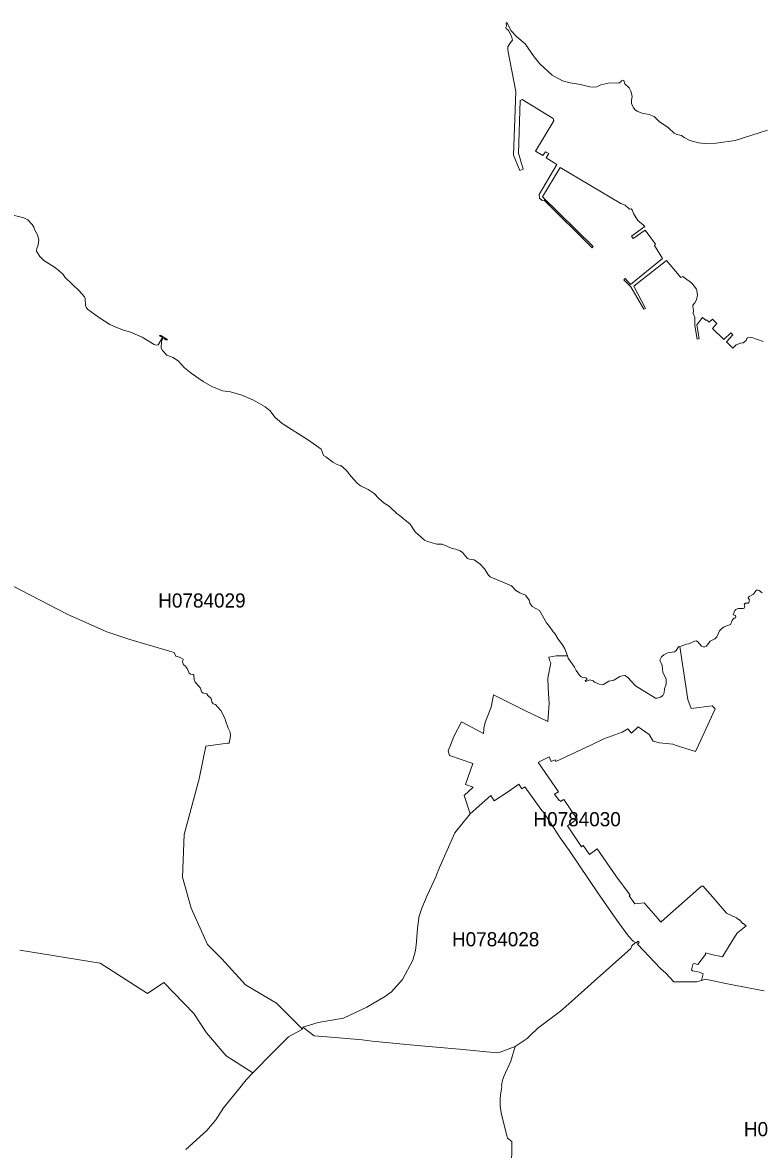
# Model space of a CAD drawing. Extents: x 369010 to 739155, y 6377141 to 6616555.
# Drawn here: x 533199 to 538405, y 6584791 to 6592750 of the extents above; entities that cross this region are included whole.
import ezdxf
from ezdxf.enums import TextEntityAlignment as Align

# ---------------------------------------------------------------- set-up
doc = ezdxf.new("R2010")
doc.units = 0
doc.header["$LTSCALE"] = 40
doc.layers.add('1', color=7, linetype='Continuous', lineweight=13)
doc.layers.add('2', color=7, linetype='Continuous')

msp = doc.modelspace()

# ---------------------------------------------------------------- linework, layer by layer
at = {"layer": '1'}
for points in [[(538462.8, 6591990.66), (538233.24, 6591917.01), (538099.19, 6591898.15), (538016.43, 6591896.33), (537975.72, 6591900.96), (537914.48, 6591916.02), (537872.45, 6591938.03), (537853.74, 6591951.27), (537822.13, 6591959.55), (537803.43, 6591968.32), (537762.05, 6592006.39), (537696.18, 6592052.23), (537662.42, 6592085.33), (537626.51, 6592100.72), (537573.54, 6592110.99), (537541.93, 6592123.23), (537529.69, 6592131.67), (537514.63, 6592148.06), (537502.54, 6592177.19), (537501.05, 6592200.36), (537506.85, 6592230.15), (537497.41, 6592265.57), (537484.5, 6592289.07), (537453.22, 6592316.21), (537446.77, 6592341.7), (537438, 6592344.01), (537429.06, 6592338.88), (537428.4, 6592332.76), (537411.02, 6592322.66), (537349.12, 6592323.66), (537283.75, 6592309.09), (537255.45, 6592296.52), (537230.95, 6592293.04), (537207.62, 6592295.52), (537141.08, 6592312.4), (537068.26, 6592323.99), (537014.64, 6592337.89), (536941.65, 6592378.61), (536853.6, 6592458.21), (536813.88, 6592508.53), (536749, 6592599.88), (536690.25, 6592650.03), (536652.18, 6592691.57), (536620.24, 6592750), (536615.44, 6592746.19), (536617.92, 6592725.17), (536614.12, 6592715.41), (536615.44, 6592706.8), (536631.5, 6592693.89), (536653.18, 6592652.85), (536659.63, 6592625.04), (536641.26, 6592602.86), (536628.68, 6592578.86), (536627.69, 6592554.37), (536683.96, 6592263.75), (536667.24, 6591814.07), (536712.92, 6591706.16), (536735.6, 6591715.43), (536702, 6591826.81)], [(536702, 6591826.81), (536713.92, 6592198.54), (536728.15, 6592207.31), (536946.78, 6592072.75), (536953.07, 6592055.87), (536823.65, 6591841.38), (536873.96, 6591810.43), (536893.65, 6591837.57), (536916.66, 6591824.66), (536899.45, 6591793.88), (536973.76, 6591746.88), (536850.13, 6591535.2), (536852.44, 6591510.37), (536870.65, 6591493.16), (536883.72, 6591495.64), (537224.5, 6591160), (537230.62, 6591168.77), (536871.81, 6591519.97), (536996.93, 6591725.53), (537425.09, 6591471.97), (537455.54, 6591460.72), (537488.14, 6591432.92), (537498.41, 6591433.25), (537506.85, 6591426.46), (537515.45, 6591401.3), (537545.24, 6591352.98), (537585.79, 6591320.04), (537595.23, 6591308.95), (537500.72, 6591240.93), (537512.31, 6591225.87), (537598.04, 6591283.63), (537670.03, 6591185.16), (537664.9, 6591174.56), (537721.34, 6591082.87), (537495.26, 6590899.5), (537455.87, 6590941.37), (537448.09, 6590933.26), (537496.75, 6590883.28), (537587.78, 6590724.56), (537600.69, 6590730.68), (537516.78, 6590887.41), (537749.48, 6591070.3), (537850.76, 6590948.98), (537863.34, 6590957.09), (537872.45, 6590949.81), (537926.73, 6590909.43), (537959.67, 6590868.05), (537963.47, 6590857.13), (537966.78, 6590824.19), (537960.82, 6590791.26), (537949.24, 6590769.41), (537935.67, 6590754.51), (537934.51, 6590743.59), (537938.65, 6590716.45), (537936.16, 6590695.59), (537948.91, 6590666.8), (537947.91, 6590611.19), (537966.29, 6590513.71), (537980.19, 6590517.51), (537963.8, 6590614.66), (538003.36, 6590667.29), (538028.02, 6590646.77), (538032.32, 6590650.74), (538051.02, 6590634.36), (538073.53, 6590655.05), (538105.31, 6590624.43), (538073.2, 6590588.18), (538154.79, 6590510.56), (538202.96, 6590558.23), (538217.85, 6590543.5), (538171.68, 6590495.5), (538216.53, 6590450.32), (538241.68, 6590472.83), (538272.63, 6590486.56), (538289.18, 6590488.22), (538311.86, 6590503.94), (538315.66, 6590517.68), (538321.79, 6590522.81), (538350.75, 6590524.46), (538430.86, 6590497.98)], [(534180.22, 6590497.16), (534190.81, 6590516.85), (534196.27, 6590519.33), (534212.32, 6590509.9), (534222.59, 6590509.57), (534219.28, 6590514.7), (534176.91, 6590539.36), (534167.14, 6590539.86), (534170.12, 6590533.9), (534187.17, 6590524.79), (534157.21, 6590474.48), (534145.63, 6590472), (534129.57, 6590476.3), (534043.34, 6590528.1), (533962.25, 6590563.52), (533905.65, 6590579.25), (533852.68, 6590599.93), (533815.28, 6590617.97), (533735.67, 6590668.29), (533657.55, 6590725.55), (533647.96, 6590739.29), (533644.48, 6590750.38), (533641.83, 6590801.68), (533637.86, 6590812.28), (533599.79, 6590854.81), (533500.82, 6590949.64), (533485.6, 6590970), (533455.81, 6590998.47), (533424.19, 6591022.96), (533349.72, 6591069.97), (533321.09, 6591097.6), (533298.74, 6591136.5), (533299.07, 6591153.05), (533310, 6591179.36), (533314.8, 6591215.44), (533305.69, 6591249.87), (533285.17, 6591282.8), (533279.38, 6591305.31), (533267.79, 6591324.68), (533235.35, 6591356.12), (533209.2, 6591370.19), (533091.7, 6591400.15)], [(536058.85, 6586584.81), (536120.42, 6586721.02), (536124.06, 6586729.62), (536143.92, 6586783.08), (536252.16, 6587028.03), (536362.39, 6587161.09), (536319.52, 6587290.68), (536383.07, 6587348.77), (536328.62, 6587367.97), (536380.92, 6587516.26), (536216.41, 6587574.52), (536204.99, 6587605.97), (536221.54, 6587647.51), (536245.04, 6587706.76), (536299.83, 6587812.35), (536455.23, 6587727.94), (536457.22, 6587757.4), (536458.38, 6587769.82), (536470.63, 6587814.17), (536509.02, 6587915.46), (536522.93, 6587986.79), (536525.74, 6588002.18), (536747.51, 6587891.96), (536911.36, 6587812.52), (536920.14, 6587941.44), (536913.18, 6588050.84), (536909.87, 6588119.53), (536930.73, 6588227.43), (536923.11, 6588247.46), (536917.32, 6588269.14), (536968.3, 6588278.57), (537048.07, 6588277.09), (537029.2, 6588327.56), (537014.64, 6588355.86), (536983.69, 6588395.25), (536959.19, 6588434.48), (536947.44, 6588445.73), (536922.95, 6588485.62), (536901.6, 6588510.11), (536851.12, 6588597), (536799.98, 6588625.8), (536783.59, 6588648.31), (536778.13, 6588669.66), (536752.15, 6588705.24), (536711.93, 6588721.3), (536684.62, 6588738.34), (536652.68, 6588770.78), (536503.4, 6588836.49), (536490.16, 6588847.74), (536463.34, 6588892.93), (536431.73, 6588924.54), (536390.52, 6588955.82), (536357.59, 6588959.46), (536343.02, 6588965.91), (536307.77, 6589006.3), (536291.72, 6589017.88), (536259.44, 6589030.13), (536233.62, 6589035.26), (536164.11, 6589065.55), (536127.21, 6589067.04), (536060.67, 6589085.24), (536039.98, 6589094.67), (535973.78, 6589153.43), (535937.04, 6589208.21), (535859.92, 6589271.6), (535845.02, 6589279.21), (535788.25, 6589334.82), (535754.66, 6589356.34), (535716.92, 6589387.78), (535682.99, 6589424.19), (535640.46, 6589452), (535587.5, 6589478.98), (535563, 6589497.18), (535520.3, 6589543.85), (535485.55, 6589588.21), (535448.8, 6589621.47), (535426.46, 6589625.61), (535390.71, 6589645.31), (535342.88, 6589682.71), (535326.5, 6589692.48), (535309.12, 6589736.33), (535219.91, 6589800.38), (535032.56, 6589917.56), (534981.09, 6589963.41), (534949.31, 6590008.26), (534913.9, 6590036.56), (534830.98, 6590084.06), (534747.23, 6590118.48), (534667.46, 6590140.99), (534612.35, 6590148.94), (534536.71, 6590179.55), (534474.98, 6590215.47), (534390.08, 6590273.06), (534344.23, 6590310.3), (534300.21, 6590357.97), (534262.14, 6590383.95), (534218.78, 6590400.83), (534187, 6590434.26), (534179.22, 6590451.15), (534180.22, 6590497.16)], [(533180.41, 6586199.84), (533748.09, 6586107), (534081.25, 6585892.34), (534197.1, 6585969.63), (534410.27, 6585752.32), (534497.82, 6585614.46), (534638.33, 6585453.42), (534826.84, 6585332.11), (534968.35, 6585475.93), (535078.74, 6585585.66), (535176.05, 6585641.76), (534994.17, 6585824.15), (534774.21, 6585953.91), (534607.88, 6586137.28), (534505.76, 6586237.74), (534390.57, 6586494.28), (534329.34, 6586714.07), (534341.58, 6587015.61), (534447.84, 6587409.51), (534494.84, 6587638.9), (534647.43, 6587659.92), (534658.52, 6587661.41), (534669.45, 6587711.89), (534666.8, 6587737.21), (534652.56, 6587767), (534636.51, 6587813.18), (534629.39, 6587836.51), (534599.6, 6587890.96), (534577.76, 6587914.63), (534562.86, 6587932.67), (534545.98, 6587939.13), (534537.54, 6587952.2), (534532.41, 6587976.7), (534507.09, 6587996.89), (534500.3, 6588008.14), (534474.98, 6588014.6), (534463.39, 6588022.37), (534456.94, 6588049.68), (534444.69, 6588063.92), (534418.71, 6588091.06), (534411.09, 6588109.6), (534409.94, 6588140.71), (534403.98, 6588146.5), (534385.94, 6588147.16), (534376.84, 6588155.61), (534363.26, 6588188.04), (534347.21, 6588207.74), (534335.62, 6588214.86), (534329.17, 6588234.88), (534332.98, 6588253.75), (534307.16, 6588267.32), (534281.84, 6588275.76), (534271.08, 6588301.91), (534236.65, 6588310.02), (533949.17, 6588394.26), (533793.76, 6588447.39), (533515.22, 6588572.84), (532994.71, 6588840.96)], [(532994.71, 6588840.96), (533515.22, 6588572.84), (533793.76, 6588447.39), (533949.17, 6588394.26), (534236.65, 6588310.02), (534271.08, 6588301.91), (534281.84, 6588275.76), (534307.16, 6588267.32), (534332.98, 6588253.75), (534329.17, 6588234.88), (534335.62, 6588214.86), (534347.21, 6588207.74), (534363.26, 6588188.04), (534376.84, 6588155.61), (534385.94, 6588147.16), (534403.98, 6588146.5), (534409.94, 6588140.71), (534411.09, 6588109.6), (534418.71, 6588091.06), (534444.69, 6588063.92), (534456.94, 6588049.68), (534463.39, 6588022.37), (534474.98, 6588014.6), (534500.3, 6588008.14), (534507.09, 6587996.89), (534532.41, 6587976.7), (534537.54, 6587952.2), (534545.98, 6587939.13), (534562.86, 6587932.67), (534577.76, 6587914.63), (534599.6, 6587890.96), (534629.39, 6587836.51), (534636.51, 6587813.18), (534652.56, 6587767), (534666.8, 6587737.21), (534669.45, 6587711.89), (534658.52, 6587661.41), (534647.43, 6587659.92), (534494.84, 6587638.9), (534447.84, 6587409.51), (534341.58, 6587015.61), (534329.34, 6586714.07), (534390.57, 6586494.28), (534505.76, 6586237.74), (534607.88, 6586137.28), (534774.21, 6585953.91), (534994.17, 6585824.15), (535176.05, 6585641.76), (535179.03, 6585654.18), (535288.27, 6585688.11), (535466.35, 6585719.06), (535631.02, 6585797.17), (535763.26, 6585873.8), (535805.13, 6585905.25), (535884.08, 6585990.48), (535957.4, 6586129.17), (535975.6, 6586196.7), (535983.22, 6586258.43), (535987.19, 6586325.96), (535991, 6586370.48), (535999.11, 6586424.43), (535999.11, 6586431.55), (536019.46, 6586494.28), (536058.85, 6586584.81)], [(538423.74, 6588722.62), (538403.05, 6588738.68), (538389.15, 6588742.81), (538379.55, 6588735.86), (538363.66, 6588713.52), (538333.37, 6588695.81), (538326.59, 6588686.05), (538334.7, 6588673.47), (538329.73, 6588653.77), (538325.6, 6588650.3), (538303.58, 6588649.14), (538297.13, 6588636.56), (538301.76, 6588627.29), (538297.46, 6588613.72), (538289.52, 6588610.91), (538255.26, 6588610.58), (538239.37, 6588603.79), (538232.58, 6588597.34), (538220.33, 6588568.04), (538237.22, 6588562.08), (538238.21, 6588552.48), (538230.76, 6588544.04), (538221.66, 6588541.23), (538212.39, 6588527.66), (538200.31, 6588498.2), (538157.11, 6588482.48), (538137.09, 6588468.24), (538123.51, 6588453.35), (538105.14, 6588411.14), (538090.58, 6588398.56), (538057.81, 6588380.19), (538030.34, 6588345.27), (538019.08, 6588340.8), (538006.67, 6588340.47), (537996.08, 6588345.27), (537968.93, 6588375.56), (537957.68, 6588383.01), (537946.09, 6588382.01), (537906.04, 6588362.32), (537886.68, 6588359.18), (537858.21, 6588347.26), (537842.32, 6588343.29), (537900.42, 6587969.74), (537923.09, 6587906.36), (538071.38, 6587924.56), (538093.56, 6587904.2), (537974.06, 6587647.51), (537953.21, 6587602.66), (537809.22, 6587647.51), (537792.51, 6587652.64), (537698.17, 6587663.89), (537654.31, 6587674.65), (537625.84, 6587722.32), (537548.55, 6587774.95), (537500.23, 6587730.76), (537475.57, 6587760.71), (537436.01, 6587739.03), (537304.93, 6587691.2), (537212.91, 6587647.51), (536967.14, 6587530.66), (536961.18, 6587543.24), (536934.04, 6587530.5), (536918.65, 6587562.94), (536843.67, 6587525.86), (536844.83, 6587522.06), (536985.01, 6587317.99), (536958.37, 6587301.11), (536990.64, 6587255.59), (536994.45, 6587259.07), (537000.9, 6587249.47), (537017.95, 6587260.23), (537022.58, 6587262.55), (537117.08, 6587123.69), (537048.4, 6587077.02), (537148.53, 6586929.55), (537156.31, 6586935.34), (537160.45, 6586938.65), (537179.48, 6586910.85), (537203.48, 6586875.27), (537259.75, 6586913.5), (537389.67, 6586722.51)], [(537842.32, 6588343.29), (537833.39, 6588341.14), (537817, 6588314.32), (537805.91, 6588305.22), (537757.59, 6588297.44), (537729.12, 6588285.53), (537714.22, 6588270.8), (537702.14, 6588246.8), (537718.2, 6588208.73), (537722.99, 6588161.56), (537746.99, 6588111.91), (537746.33, 6588077.16), (537735.57, 6588044.88), (537731.44, 6588015.09), (537721.67, 6587997.71), (537706.28, 6587985.47), (537682.12, 6587977.36), (537670.7, 6587977.36), (537529.69, 6588066.4), (537472.26, 6588126.81), (537454.22, 6588138.72), (537434.85, 6588136.74), (537418.14, 6588130.95), (537376.43, 6588105.79), (537340.85, 6588099), (537303.44, 6588075.67), (537272.33, 6588076.49), (537240.72, 6588092.55), (537229.63, 6588101.32), (537206.29, 6588107.44), (537179.48, 6588096.19), (537175.34, 6588097.02), (537173.36, 6588100.66), (537185.11, 6588110.26), (537184.78, 6588117.37), (537178.32, 6588121.68), (537158.63, 6588123.5), (537145.72, 6588128.79), (537133.8, 6588140.05), (537110.46, 6588172.65), (537098.22, 6588196.82), (537054.36, 6588260.37), (537048.07, 6588277.09), (536968.3, 6588278.57), (536917.32, 6588269.14), (536923.11, 6588247.46), (536930.73, 6588227.43), (536909.87, 6588119.53), (536913.18, 6588050.84), (536920.14, 6587941.44), (536911.36, 6587812.52), (536747.51, 6587891.96), (536525.74, 6588002.18), (536522.93, 6587986.79), (536509.02, 6587915.46), (536470.63, 6587814.17), (536458.38, 6587769.82), (536457.22, 6587757.4), (536455.23, 6587727.94), (536299.83, 6587812.35), (536245.04, 6587706.76), (536221.54, 6587647.51), (536204.99, 6587605.97), (536216.41, 6587574.52), (536380.92, 6587516.26), (536328.62, 6587367.97), (536383.07, 6587348.77), (536319.52, 6587290.68), (536362.39, 6587161.09), (536506.71, 6587290.68), (536531.7, 6587254.27), (536631.33, 6587320.14), (536704.98, 6587370.95), (536727.65, 6587337.19), (536748.18, 6587351.75), (536801.47, 6587277.94), (536860.06, 6587193.53), (536881.57, 6587169.37), (536925.1, 6587105.48), (536998.09, 6586992.94), (537024.4, 6586956.03), (537033.67, 6586943.62), (537063.96, 6586899.26), (537267.36, 6586597.55), (537396.62, 6586409.87), (537479.7, 6586298.48), (537514.29, 6586263.4), (537530.51, 6586253.96), (537534.98, 6586249.33), (537548.06, 6586262.4), (537556.33, 6586252.81), (537542.76, 6586241.05), (537706.11, 6586068.1), (537743.35, 6586037.32), (537799.29, 6585975.59), (537962.31, 6585973.93), (537997.07, 6585985.02), (538007.83, 6586031.86), (537981.84, 6586042.28), (537932.52, 6586053.87)], [(537932.52, 6586053.87), (537926.4, 6586059.17), (537934.67, 6586098.06), (537938.15, 6586103.02), (537944.27, 6586104.02), (537968.93, 6586098.39), (538024.38, 6586167.24), (538024.71, 6586179.82), (538040.76, 6586175.52), (538088.76, 6586163.76), (538112.92, 6586158.47), (538143.71, 6586152.01), (538165.88, 6586187.93), (538192.36, 6586230.3), (538245.16, 6586315.37), (538252.61, 6586323.97), (538310.37, 6586371.64), (538291.17, 6586387.53), (538288.19, 6586386.7), (538261.71, 6586416.32), (538259.23, 6586413.68), (538243.01, 6586426.25), (538173.5, 6586460.51), (538075.19, 6586573.39), (538038.94, 6586614.76), (538008.82, 6586649.52), (537996.57, 6586650.68), (537756.26, 6586437.84), (537709.42, 6586395.97), (537689.23, 6586419.63), (537590.92, 6586533), (537523.89, 6586524.89), (537485.17, 6586581.83), (537492.61, 6586586.96), (537391.49, 6586724.82), (537389.67, 6586722.51), (537259.75, 6586913.5), (537203.48, 6586875.27), (537179.48, 6586910.85), (537160.45, 6586938.65), (537156.31, 6586935.34), (537148.53, 6586929.55), (537048.4, 6587077.02), (537117.08, 6587123.69), (537022.58, 6587262.55), (537017.95, 6587260.23), (537000.9, 6587249.47), (536994.45, 6587259.07), (536990.64, 6587255.59), (536958.37, 6587301.11), (536985.01, 6587317.99), (536844.83, 6587522.06), (536843.67, 6587525.86), (536918.65, 6587562.94), (536934.04, 6587530.5), (536961.18, 6587543.24), (536967.14, 6587530.66), (537212.91, 6587647.51), (537304.93, 6587691.2), (537436.01, 6587739.03), (537475.57, 6587760.71), (537500.23, 6587730.76), (537548.55, 6587774.95), (537625.84, 6587722.32), (537654.31, 6587674.65), (537698.17, 6587663.89), (537792.51, 6587652.64), (537809.22, 6587647.51), (537953.21, 6587602.66), (537974.06, 6587647.51), (538093.56, 6587904.2), (538071.38, 6587924.56), (537923.09, 6587906.36), (537900.42, 6587969.74), (537842.32, 6588343.29)], [(537389.67, 6586722.51), (537391.49, 6586724.82), (537492.61, 6586586.96), (537485.17, 6586581.83), (537523.89, 6586524.89), (537590.92, 6586533), (537689.23, 6586419.63), (537709.42, 6586395.97), (537756.26, 6586437.84), (537996.57, 6586650.68), (538008.82, 6586649.52), (538038.94, 6586614.76), (538075.19, 6586573.39), (538173.5, 6586460.51), (538243.01, 6586426.25), (538259.23, 6586413.68), (538261.71, 6586416.32), (538288.19, 6586386.7), (538291.17, 6586387.53), (538310.37, 6586371.64), (538252.61, 6586323.97), (538245.16, 6586315.37), (538192.36, 6586230.3), (538165.88, 6586187.93), (538143.71, 6586152.01), (538112.92, 6586158.47), (538088.76, 6586163.76), (538040.76, 6586175.52), (538024.71, 6586179.82), (538024.38, 6586167.24), (537968.93, 6586098.39), (537944.27, 6586104.02), (537938.15, 6586103.02), (537934.67, 6586098.06), (537926.4, 6586059.17), (537932.52, 6586053.87), (537981.84, 6586042.28), (538007.83, 6586031.86), (537997.07, 6585985.02), (538025.21, 6585993.96), (538157.11, 6585965.99), (538237.88, 6585949.93), (538438.97, 6585912.03)], [(538438.97, 6585912.03), (538237.88, 6585949.93), (538157.11, 6585965.99), (538025.21, 6585993.96), (537997.07, 6585985.02), (537962.31, 6585973.93), (537799.29, 6585975.59), (537743.35, 6586037.32), (537706.11, 6586068.1), (537542.76, 6586241.05), (537556.33, 6586252.81), (537548.06, 6586262.4), (537534.98, 6586249.33), (537530.51, 6586253.96), (537503.21, 6586228.15), (537497.41, 6586210.93), (537216.06, 6585959.86), (537076.37, 6585836.23), (536999.74, 6585767.88), (536839.87, 6585646.73), (536782.27, 6585592.94), (536763.57, 6585575.23), (536679.82, 6585518.3), (536649.21, 6585415.36), (536598.23, 6585305.96), (536590.12, 6585280.14), (536582.51, 6585241.91), (536585.65, 6585233.14), (536575.06, 6585176.04), (536572.74, 6585148.73), (536573.74, 6585098.75), (536580.02, 6585049.1), (536591.28, 6585000.44), (536620.41, 6584888.89), (536625.04, 6584870.52), (536656.16, 6584847.01), (536653.18, 6584644.93)], [(534351.84, 6584790.74), (534500.96, 6584923.97), (534565.68, 6584999.61), (534618.8, 6585084.68), (534724.39, 6585215.1), (534779.01, 6585283.28), (534826.84, 6585332.11), (534638.33, 6585453.42), (534497.82, 6585614.46), (534410.27, 6585752.32), (534197.1, 6585969.63), (534081.25, 6585892.34), (533748.09, 6586107), (533180.41, 6586199.84)], [(536653.18, 6584644.93), (536656.16, 6584847.01), (536625.04, 6584870.52), (536620.41, 6584888.89), (536591.28, 6585000.44), (536580.02, 6585049.1), (536573.74, 6585098.75), (536572.74, 6585148.73), (536575.06, 6585176.04), (536585.65, 6585233.14), (536582.51, 6585241.91), (536590.12, 6585280.14), (536598.23, 6585305.96), (536649.21, 6585415.36), (536679.82, 6585518.3), (536572.74, 6585478.41), (536549.74, 6585474.77), (536286.75, 6585499.1), (535986.53, 6585526.41), (535668.43, 6585555.7), (535599.08, 6585564.47), (535408.75, 6585583.01), (535258.81, 6585592.78), (535179.03, 6585654.18), (535176.05, 6585641.76), (535078.74, 6585585.66), (534968.35, 6585475.93), (534826.84, 6585332.11), (534779.01, 6585283.28), (534724.39, 6585215.1), (534618.8, 6585084.68), (534565.68, 6584999.61), (534500.96, 6584923.97), (534351.84, 6584790.74)]]:
    msp.add_lwpolyline(points, dxfattribs=at)
msp.add_lwpolyline([(536704.98, 6587370.95), (536631.33, 6587320.14), (536531.7, 6587254.27), (536506.71, 6587290.68), (536362.39, 6587161.09), (536252.16, 6587028.03), (536143.92, 6586783.08), (536124.06, 6586729.62), (536120.42, 6586721.02), (536058.85, 6586584.81), (536019.46, 6586494.28), (535999.11, 6586431.55), (535999.11, 6586424.43), (535991, 6586370.48), (535987.19, 6586325.96), (535983.22, 6586258.43), (535975.6, 6586196.7), (535957.4, 6586129.17), (535884.08, 6585990.48), (535805.13, 6585905.25), (535763.26, 6585873.8), (535631.02, 6585797.17), (535466.35, 6585719.06), (535288.27, 6585688.11), (535179.03, 6585654.18), (535258.81, 6585592.78), (535408.75, 6585583.01), (535599.08, 6585564.47), (535668.43, 6585555.7), (535986.53, 6585526.41), (536286.75, 6585499.1), (536549.74, 6585474.77), (536572.74, 6585478.41), (536679.82, 6585518.3), (536763.57, 6585575.23), (536782.27, 6585592.94), (536839.87, 6585646.73), (536999.74, 6585767.88), (537076.37, 6585836.23), (537216.06, 6585959.86), (537497.41, 6586210.93), (537503.21, 6586228.15), (537530.51, 6586253.96), (537514.29, 6586263.4), (537479.7, 6586298.48), (537396.62, 6586409.87), (537267.36, 6586597.55), (537063.96, 6586899.26), (537033.67, 6586943.62), (537024.4, 6586956.03), (536998.09, 6586992.94), (536925.1, 6587105.48), (536881.57, 6587169.37), (536860.06, 6587193.53), (536801.47, 6587277.94), (536748.18, 6587351.75), (536727.65, 6587337.19)], close=True, dxfattribs=at)

# ---------------------------------------------------------------- texts
at = {"layer": '2'}
for s, p in [('H0784029', (534466.45, 6588618.34)), ('H0784030', (537117.08, 6587073.69)), ('H0784028', (536541.69, 6586225.79)), ('H0784024', (538604.07, 6584884.75))]:
    msp.add_text(s, height=100, dxfattribs=at).set_placement(p, align=Align.CENTER)

doc.saveas('drawing.dxf')
